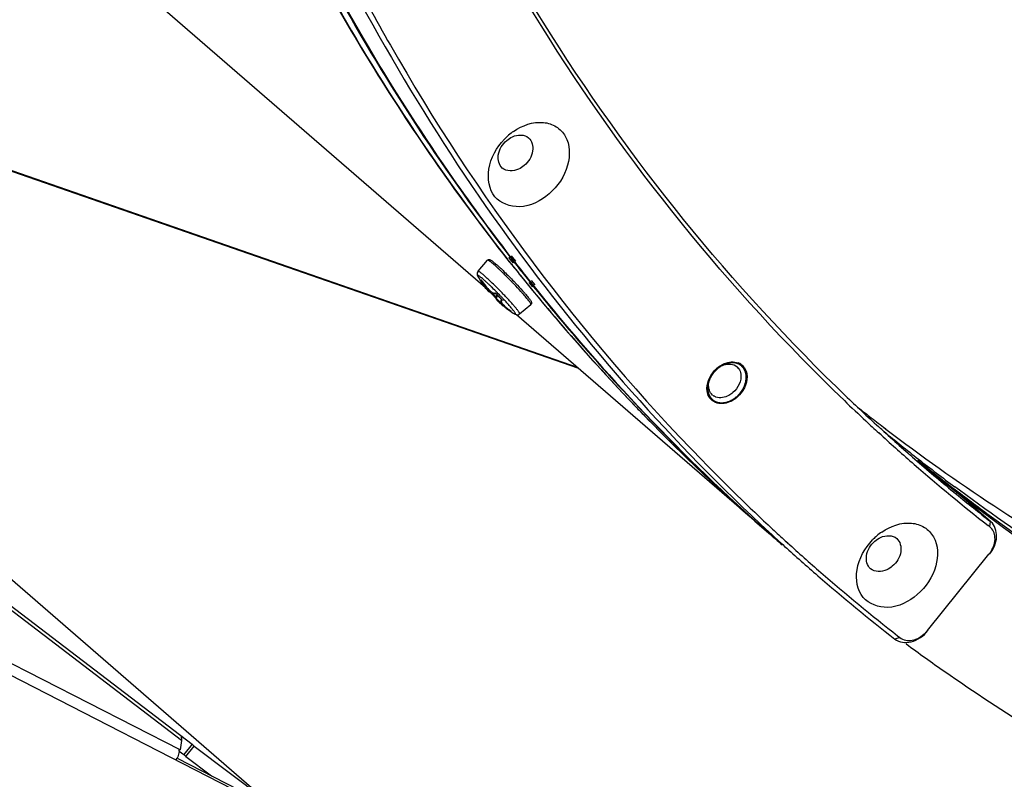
# Model space of a CAD drawing. Header units: millimetres. Extents: x 0 to 420, y 0 to 297.
# Tile 361 of 514: x 329 to 340, y 171 to 179. Entities that reach past the tile are written whole.
import ezdxf

# ---------------------------------------------------------------- set-up
doc = ezdxf.new("R2010")
doc.units = ezdxf.units.MM
doc.header["$LTSCALE"] = 23.1
doc.layers.get('0').update_dxf_attribs({"linetype": 'CONTINUOUS'})
doc.layers.add('02___PRT_ALL_AXES', color=7, linetype='CONTINUOUS')

msp = doc.modelspace()

# ---------------------------------------------------------------- linework, layer by layer
at = {"color": 7, "linetype": 'Continuous'}
for p, q in [((334.0406, 176.2026), (324.2777, 184.6575)), ((324.2777, 179.0646), (335.0652, 175.3153)), ((335.0844, 175.2986), (324.2777, 179.0546)), ((331.5596, 170.4786), (324.2777, 176.7849)), ((333.9554, 176.3883), (334.0623, 176.5128)), ((334.3084, 176.4962), (334.2828, 176.5286)), ((334.3006, 176.506), (334.283, 176.5289)), ((334.2989, 176.5417), (334.3492, 176.4796)), ((334.3328, 176.4663), (334.3006, 176.506)), ((334.3332, 176.4648), (334.3075, 176.4973)), ((334.3133, 176.5519), (334.3238, 176.5383)), ((334.3427, 176.5245), (334.3214, 176.5521)), ((334.3238, 176.5383), (334.3623, 176.4887)), ((334.37, 176.4958), (334.3242, 176.5546)), ((334.3261, 176.5636), (334.3763, 176.5016)), ((334.367, 176.4931), (334.3427, 176.5245)), ((334.1951, 176.4355), (334.1958, 176.4348)), ((334.2144, 176.39), (334.2112, 176.393)), ((334.2247, 176.4079), (334.2283, 176.4045)), ((333.9809, 176.2928), (333.9851, 176.2909)), ((333.9835, 176.2866), (333.99, 176.2762)), ((333.9873, 176.2901), (333.9924, 176.289)), ((333.9958, 176.2858), (333.9967, 176.2849)), ((333.9965, 176.285), (333.9967, 176.2849)), ((333.9971, 176.2839), (333.9985, 176.281)), ((333.9994, 176.2817), (333.9985, 176.281)), ((333.9994, 176.2817), (333.9985, 176.281)), ((334.5452, 176.2667), (334.5368, 176.2772)), ((334.5714, 176.2371), (334.5387, 176.279)), ((334.5516, 176.2849), (334.5916, 176.2354)), ((334.0061, 176.2697), (334.0049, 176.2716)), ((334.0076, 176.2704), (334.0073, 176.2706)), ((334.0917, 176.1609), (334.0964, 176.1646)), ((334.0956, 176.1641), (334.0995, 176.1608)), ((334.5069, 176.2485), (334.5045, 176.2514)), ((334.5083, 176.2499), (334.506, 176.2528)), ((334.5079, 176.2473), (334.523, 176.2288)), ((334.523, 176.2288), (334.5481, 176.1979)), ((334.5245, 176.263), (334.5645, 176.2135)), ((334.5352, 176.2696), (334.5501, 176.2509)), ((334.57, 176.2357), (334.5452, 176.2667)), ((334.5501, 176.2509), (334.5751, 176.2198)), ((334.0879, 176.159), (334.0887, 176.1581)), ((334.0887, 176.1581), (334.0913, 176.1553)), ((334.1003, 176.1614), (334.0995, 176.1608)), ((334.1473, 176.1398), (334.1525, 176.1407)), ((334.1516, 176.1415), (334.1529, 176.1409)), ((334.1686, 176.1261), (334.1517, 176.1062)), ((334.1525, 176.1407), (334.1529, 176.1409)), ((334.1546, 176.0887), (334.1557, 176.0873)), ((334.1558, 176.0914), (334.1555, 176.0893)), ((334.1763, 176.1177), (334.1579, 176.096)), ((334.1644, 176.1313), (334.1638, 176.1313)), ((334.19, 176.1036), (334.1903, 176.1033)), ((334.2162, 176.0703), (334.219, 176.0737)), ((334.2162, 176.0704), (334.2162, 176.0703)), ((334.2166, 176.0762), (334.219, 176.0737)), ((334.2171, 176.0762), (334.2166, 176.0762)), ((334.2168, 176.0765), (334.2171, 176.0762)), ((334.2228, 176.0699), (334.2194, 176.0739)), ((334.4637, 176.1317), (334.4611, 176.1347)), ((334.4746, 176.1494), (334.4758, 176.1481)), ((324.2777, 176.0348), (330.7499, 171.0896)), ((330.6301, 171.1298), (324.2777, 175.9835)), ((334.2646, 175.9797), (334.2592, 175.9838)), ((334.3132, 175.9446), (334.3159, 175.9428)), ((334.3135, 175.9508), (334.3134, 175.9508)), ((334.3232, 175.9436), (334.3135, 175.9508)), ((334.4219, 175.9109), (334.5489, 176.0149)), ((334.3274, 175.939), (334.3224, 175.9401)), ((337.2142, 173.4541), (334.3876, 175.9021)), ((338.4817, 174.6144), (338.4682, 174.6264)), ((338.4815, 174.6143), (338.4682, 174.6264)), ((338.5013, 174.6406), (338.5276, 174.6205)), ((338.5025, 174.642), (338.5286, 174.6217)), ((338.4735, 174.5551), (338.4479, 174.5784)), ((338.4599, 174.5674), (338.4481, 174.5787)), ((338.4737, 174.5553), (338.4599, 174.5674)), ((330.6155, 171.0253), (324.4449, 174.182)), ((331.6207, 170.3739), (324.4328, 174.051)), ((339.352, 173.9347), (339.3004, 173.973)), ((339.3533, 173.9362), (339.3013, 173.9741)), ((339.3188, 173.8908), (339.3123, 173.8962)), ((339.3212, 173.8936), (339.3146, 173.8989)), ((339.3244, 173.9109), (339.3309, 173.9056)), ((339.6994, 173.5862), (339.3244, 173.9109)), ((339.6927, 173.5258), (339.6735, 173.5409)), ((339.6927, 173.5258), (339.6737, 173.5412)), ((339.6927, 173.5258), (339.6994, 173.5862)), ((339.7059, 173.5808), (339.6994, 173.5862)), ((337.3988, 173.37), (337.4268, 173.3454)), ((337.3988, 173.37), (337.4264, 173.3449)), ((338.9925, 172.3631), (339.6835, 173.2183)), ((338.6591, 172.3041), (338.6853, 172.2836)), ((338.6595, 172.3046), (338.6853, 172.2836)), ((338.6853, 172.2836), (338.6286, 172.2666)), ((330.6301, 171.1298), (330.6155, 171.0253)), ((330.7499, 171.0896), (330.6563, 170.9725)), ((330.7499, 171.0896), (330.7745, 171.0683)), ((330.6155, 171.0253), (330.6058, 171.0206)), ((330.6809, 170.9512), (330.7745, 171.0683)), ((330.7745, 171.0683), (331.5596, 170.4786))]:
    msp.add_line(p, q, dxfattribs=at)
at = {"color": 3, "linetype": 'Continuous'}
for p, q in [((330.6051, 171.0116), (330.6563, 170.9725)), ((330.582, 170.9329), (331.547, 170.4393)), ((330.6563, 170.9725), (330.6809, 170.9512)), ((330.6809, 170.9512), (330.9684, 170.7353))]:
    msp.add_line(p, q, dxfattribs=at)
at = {"color": 7, "linetype": 'Continuous'}
for points in [[(333.9845, 176.2894), (333.9863, 176.2884), (333.9886, 176.2874), (333.9911, 176.2864), (333.9938, 176.2856), (333.9965, 176.285)], [(333.9967, 176.2849), (333.9967, 176.2849), (333.9973, 176.2843), (333.9979, 176.2836), (333.9986, 176.2828), (333.9993, 176.2819), (334.0001, 176.2808), (334.001, 176.2797), (334.0019, 176.2785), (334.0029, 176.2771), (334.0039, 176.2758), (334.0049, 176.2743), (334.0059, 176.2728), (334.0069, 176.2713), (334.0073, 176.2706)], [(334.0073, 176.2706), (334.0141, 176.2602), (334.0222, 176.2484), (334.0304, 176.237), (334.0388, 176.226), (334.0473, 176.2154), (334.0559, 176.2052), (334.0645, 176.1955), (334.0731, 176.1863), (334.0818, 176.1777), (334.0904, 176.1697)], [(334.0545, 176.1849), (334.0557, 176.1834), (334.0576, 176.1811), (334.0594, 176.1789), (334.0611, 176.1768), (334.0627, 176.1749), (334.0643, 176.1731), (334.0658, 176.1715), (334.0672, 176.17), (334.0685, 176.1686), (334.0698, 176.1673), (334.071, 176.1661), (334.0721, 176.165), (334.0733, 176.164), (334.0743, 176.1631), (334.0754, 176.1622), (334.0765, 176.1614), (334.0776, 176.1607), (334.0789, 176.16), (334.0802, 176.1594), (334.0818, 176.1589), (334.0837, 176.1586), (334.0858, 176.1586)], [(334.0904, 176.1697), (334.0989, 176.1625), (334.1072, 176.1562), (334.115, 176.1508), (334.1224, 176.1465), (334.1293, 176.1433), (334.1357, 176.1411), (334.1417, 176.1399), (334.1473, 176.1398)], [(334.0858, 176.1586), (334.0881, 176.159), (334.0902, 176.1599), (334.0917, 176.1609)], [(334.0913, 176.1553), (334.0947, 176.1515), (334.0994, 176.1463), (334.1042, 176.1412), (334.109, 176.136), (334.1138, 176.1309), (334.1207, 176.1237)], [(334.1207, 176.1237), (334.1256, 176.1186), (334.1306, 176.1136), (334.1355, 176.1087), (334.1405, 176.1037), (334.1442, 176.1001)], [(334.1442, 176.1001), (334.1453, 176.099), (334.1464, 176.0979), (334.1474, 176.0968), (334.1484, 176.0958), (334.1494, 176.0947), (334.1503, 176.0937), (334.1511, 176.0928), (334.1519, 176.0919), (334.1527, 176.091), (334.1534, 176.0902), (334.154, 176.0894), (334.1546, 176.0887)], [(334.1529, 176.1409), (334.1534, 176.1405), (334.1545, 176.1398), (334.1556, 176.139), (334.1569, 176.138), (334.1583, 176.1368), (334.1597, 176.1355), (334.1612, 176.1341), (334.1627, 176.1325), (334.1638, 176.1313)], [(334.1555, 176.0893), (334.1557, 176.0865), (334.1563, 176.0839), (334.1572, 176.0814), (334.1583, 176.079), (334.1597, 176.0765), (334.1614, 176.0738), (334.1634, 176.071), (334.1657, 176.0681), (334.1683, 176.0649), (334.1712, 176.0615), (334.1744, 176.0579), (334.1781, 176.0541), (334.182, 176.0501), (334.1864, 176.0458), (334.1911, 176.0412), (334.1963, 176.0364), (334.2018, 176.0313), (334.2078, 176.026), (334.2141, 176.0205), (334.2209, 176.0147), (334.228, 176.0087), (334.2356, 176.0025), (334.2435, 175.9961), (334.2518, 175.9896), (334.2592, 175.9838)], [(334.1638, 176.1313), (334.1671, 176.1277), (334.1719, 176.1225), (334.1766, 176.1173), (334.1814, 176.1122), (334.1862, 176.107), (334.1932, 176.0998)], [(334.1932, 176.0998), (334.1981, 176.0948), (334.203, 176.0897), (334.2079, 176.0848), (334.2129, 176.0798), (334.2166, 176.0762)], [(334.2162, 176.0704), (334.214, 176.067), (334.2126, 176.0632), (334.2121, 176.059), (334.2123, 176.0547), (334.2134, 176.0501), (334.2152, 176.0454), (334.2178, 176.0402), (334.2214, 176.0345), (334.2259, 176.0282), (334.2316, 176.0212), (334.2383, 176.0138), (334.2457, 176.0062), (334.2539, 175.9984), (334.2627, 175.9904), (334.272, 175.9824), (334.282, 175.9743), (334.2924, 175.9662), (334.3035, 175.958), (334.3134, 175.9508)], [(334.219, 176.0737), (334.2198, 176.0728), (334.2208, 176.0716), (334.2216, 176.0706), (334.2223, 176.0696), (334.2228, 176.0689), (334.2232, 176.0683), (334.2234, 176.0679), (334.2235, 176.0677)], [(334.3134, 175.9508), (334.315, 175.9497), (334.3162, 175.9488), (334.3173, 175.948), (334.3184, 175.9472), (334.3194, 175.9465), (334.3204, 175.9457), (334.3212, 175.9451), (334.322, 175.9444), (334.3227, 175.9439), (334.3234, 175.9434), (334.3239, 175.9429), (334.3244, 175.9425), (334.3248, 175.9422), (334.325, 175.9419), (334.3252, 175.9417)]]:
    msp.add_lwpolyline(points, dxfattribs=at)
for centre, radius, start, end in [((334.7365, 177.4065), 0.67, 124.75491, 130.90758), ((334.7569, 177.3838), 0.7005, 135.39875, 136.16596), ((334.7498, 177.391), 0.6904, 130.90661, 135.41006), ((332.146, 174.2198), 2.998, 46.58988, 47.24092), ((332.4324, 174.5109), 2.6098, 46.62515, 47.49316), ((331.927, 173.9879), 3.317, 46.47746, 46.59501), ((352.0966, 190.5506), 22.6705, 218.40974, 219.10486), ((352.1045, 190.5578), 22.6811, 218.41516, 218.87534), ((352.287, 190.4536), 22.7225, 217.92178, 218.38139), ((352.313, 190.4319), 22.7233, 217.83694, 218.52938), ((334.9918, 176.9344), 1.2001, 210.26199, 212.63211), ((334.9924, 176.9348), 1.2008, 212.63431, 218.64729), ((333.9974, 176.3242), 0.0355, 249.80495, 253.5987), ((334.0378, 176.3036), 0.0453, 204.09446, 205.7515), ((333.9536, 176.247), 0.0576, 41.07014, 41.29059), ((333.9473, 176.2415), 0.066, 39.90924, 41.0499), ((333.9347, 176.231), 0.0824, 38.76694, 39.90912), ((335.8298, 177.5055), 2.2029, 213.76702, 214.06338), ((330.9561, 172.9904), 4.709, 43.75025, 44.23973), ((352.082, 190.5397), 22.6522, 218.87538, 219.1201), ((352.2636, 190.4351), 22.6927, 218.38144, 218.62587), ((333.8771, 176.1873), 0.1547, 33.01036, 33.56394), ((333.8791, 176.1886), 0.1523, 32.4844, 33.01135), ((334.4362, 176.49), 0.4887, 218.17475, 218.63883), ((331.5232, 173.5271), 3.9283, 42.11683, 43.81509), ((351.8392, 190.3313), 22.3324, 219.09427, 227.01444), ((352.0533, 190.5162), 22.6151, 219.28133, 219.64748), ((352.0648, 190.2291), 22.4028, 218.65502, 228.48534), ((352.1974, 190.3816), 22.6075, 218.78628, 220.37472), ((334.9641, 176.9361), 1.1614, 221.884, 223.74873), ((334.9644, 176.9365), 1.1618, 223.74933, 225.61354), ((334.1066, 176.0794), 0.0777, 43.1812, 44.4954), ((334.1074, 176.0801), 0.0766, 41.91831, 43.18455), ((335.0507, 176.9269), 1.191, 221.9143, 223.72996), ((335.0486, 176.9249), 1.1881, 223.74878, 225.56771), ((331.3833, 173.4048), 3.9121, 43.29754, 43.75227), ((334.1652, 176.0233), 0.0742, 43.02562, 45.60974), ((331.0901, 173.1191), 4.3588, 43.44834, 43.74989), ((332.3053, 174.235), 2.8733, 41.38723, 42.10541), ((352.0073, 190.4779), 22.5553, 219.64712, 220.87092), ((334.9917, 176.9344), 1.2, 232.70352, 233.32404), ((334.9916, 176.9343), 1.1999, 232.70348, 233.32405), ((334.9712, 176.9065), 1.1655, 233.3154, 234.59136), ((335.0849, 177.0665), 1.3617, 234.59222, 235.25793), ((334.9918, 176.9345), 1.2002, 235.31897, 238.41895), ((334.7164, 176.5364), 0.7161, 235.31591, 235.44986), ((334.5693, 176.3227), 0.4567, 235.43809, 235.88206), ((352.0289, 190.2362), 22.3849, 220.37053, 225.72792), ((351.9017, 190.3858), 22.4151, 220.8695, 223.84974), ((336.859, 175.0424), 0.3435, 130.91988, 137.15647), ((336.8126, 175.0826), 0.2777, 130.92588, 137.71108), ((336.8056, 175.0905), 0.267, 123.94113, 130.90534), ((336.8511, 175.0515), 0.3314, 124.51691, 130.90439), ((336.7808, 175.2295), 0.1195, 36.19942, 49.07577), ((336.8164, 175.2169), 0.1561, 67.04638, 68.82047), ((336.8184, 175.2213), 0.1512, 56.4149, 67.08444), ((336.7791, 175.2282), 0.1217, 34.71396, 36.22904), ((336.6789, 175.0588), 0.1549, 210.4405, 214.70614), ((336.6619, 175.0921), 0.1187, 229.09917, 238.54944), ((336.6422, 175.2275), 0.3314, 304.51691, 310.90439), ((336.6342, 175.2365), 0.3435, 310.91988, 317.15647), ((352.7906, 190.3281), 21.2526, 226.25463, 227.63044), ((351.8257, 190.3141), 22.3106, 223.85206, 224.20799), ((352.8063, 190.2953), 21.2882, 226.16356, 227.0527), ((351.4181, 191.5341), 21.2658, 231.63805, 232.06462), ((351.7833, 190.2724), 22.2512, 224.20734, 226.24437), ((351.4266, 191.5451), 21.2797, 232.06463, 232.59822), ((352.7949, 190.283), 21.2714, 227.05276, 227.58659), ((352.7915, 190.2794), 21.2664, 227.68016, 229.01678), ((352.781, 190.3177), 21.2385, 227.67924, 229.10674), ((351.9909, 191.0227), 21.2541, 230.62315, 231.95802), ((351.7397, 190.2275), 22.1886, 226.24545, 229.11109), ((351.8925, 190.1006), 22.1927, 225.7357, 228.58749), ((352.3697, 189.7889), 22.2196, 224.29837, 227.14965), ((352.7991, 190.2884), 21.2782, 229.01723, 231.91286), ((352.7843, 190.3217), 21.2437, 229.10683, 230.64171), ((352.4148, 190.6532), 21.2524, 230.44439, 231.97874), ((352.0132, 191.0512), 21.2904, 231.95818, 233.33657), ((352.7902, 190.3289), 21.2529, 230.6646, 231.97873), ((351.9191, 190.0803), 22.1948, 228.51231, 229.0214), ((352.295, 189.7565), 22.1961, 227.23279, 227.82614), ((352.3357, 189.753), 22.1701, 227.15081, 227.64331), ((338.8774, 172.9014), 0.6904, 130.90661, 135.41006), ((338.8641, 172.9168), 0.67, 124.75491, 130.90758), ((352.2941, 189.7555), 22.1948, 227.8262, 229.10675), ((352.3333, 189.7503), 22.1665, 227.73981, 229.02217), ((338.8846, 172.8942), 0.7005, 135.39875, 136.16596), ((339.4269, 173.4256), 0.3299, 321.06694, 327.90678), ((352.3024, 189.7654), 22.2076, 229.1072, 231.99559), ((352.3413, 189.7598), 22.1789, 229.02261, 231.90981), ((338.7334, 172.5725), 0.3332, 315.35133, 321.05244), ((351.9713, 190.2027), 22.3218, 233.69776, 235.05905), ((352.1124, 190.4144), 22.576, 235.0731, 241.21994), ((330.4317, 171.0259), 0.1743, 355.27178, 356.62654), ((330.4375, 171.0256), 0.1685, 356.62442, 358.30791), ((330.4479, 171.0253), 0.1581, 358.28754, 1.77768), ((330.3765, 171.038), 0.231, 326.79177, 332.91586)]:
    msp.add_arc(centre, radius, start, end, dxfattribs=at)
for points, knots in [([(338.0953, 174.9748), (336.7914, 176.2229), (334.4605, 179.1103), (332.9084, 182.4741), (332.3183, 184.2398)], [0, 0, 0, 0, 0.4922691, 1, 1, 1, 1]), ([(338.0621, 174.9397), (336.7624, 176.1877), (334.4391, 179.0727), (332.891, 182.4309), (332.3019, 184.1935)], [0, 0, 0, 0, 0.4922755, 1, 1, 1, 1]), ([(334.2828, 176.5286), (333.7474, 177.2088), (332.7465, 178.6418), (331.9112, 180.1769), (331.5331, 180.9694)], [0, 0, 0, 0, 0.4964138, 1, 1, 1, 1]), ([(332.0056, 180.6571), (332.6426, 179.2963), (334.154, 176.7086), (336.1412, 174.4629), (337.2234, 173.4619)], [0, 0, 0, 0, 0.5047812, 1, 1, 1, 1]), ([(332.0613, 180.6835), (332.3411, 180.0845), (333.5341, 177.7732), (335.1126, 175.6587), (336.4669, 174.2709)], [0, 0, 0, 0, 0.2542511, 1, 1, 1, 1]), ([(331.7514, 180.5234), (331.9304, 180.167), (332.6728, 178.7739), (333.554, 177.4543), (334.2837, 176.5275)], [0, 0, 0, 0, 0.2526496, 1, 1, 1, 1]), ([(331.8141, 180.5692), (331.9902, 180.2113), (332.7215, 178.8121), (333.5916, 177.485), (334.3133, 176.5519)], [0, 0, 0, 0, 0.2527043, 1, 1, 1, 1]), ([(334.3214, 176.5521), (334.0824, 176.8619), (333.1503, 178.1364), (332.3499, 179.5066), (331.8268, 180.5726)], [0, 0, 0, 0, 0.2478526, 1, 1, 1, 1]), ([(334.3545, 177.9569), (334.4498, 178.023), (334.6241, 178.0867), (334.8376, 178.0208), (334.9872, 177.8621), (334.9909, 177.5437), (334.8487, 177.3399), (334.7524, 177.2566)], [0, 0, 0, 0, 0.2567361, 0.3688752, 0.4775364, 0.7180101, 1, 1, 1, 1]), ([(334.7524, 177.2566), (334.6613, 177.1776), (334.4507, 177.0623), (334.0942, 177.1913), (334.0401, 177.5675), (334.1641, 177.7778), (334.2516, 177.869)], [0, 0, 0, 0, 0.2672314, 0.4866463, 0.7198988, 1, 1, 1, 1]), ([(334.2278, 177.5445), (334.1891, 177.578), (334.16, 177.7115), (334.23, 177.8139), (334.2776, 177.8552)], [0, 0, 0, 0, 0.4481748, 1, 1, 1, 1]), ([(334.2776, 177.8552), (334.2966, 177.8716), (334.3657, 177.9206), (334.4764, 177.9244), (334.5224, 177.8847)], [0, 0, 0, 0, 0.2918911, 1, 1, 1, 1]), ([(334.5224, 177.8847), (334.5611, 177.8511), (334.5901, 177.7176), (334.5202, 177.6152), (334.4725, 177.574)], [0, 0, 0, 0, 0.4481748, 1, 1, 1, 1]), ([(334.4725, 177.574), (334.4536, 177.5576), (334.3844, 177.5086), (334.2737, 177.5047), (334.2278, 177.5445)], [0, 0, 0, 0, 0.2918911, 1, 1, 1, 1]), ([(334.0623, 176.5128), (334.065, 176.516), (334.0718, 176.5202), (334.0838, 176.5209), (334.0951, 176.5166), (334.107, 176.5092), (334.1201, 176.4998), (334.1356, 176.4875), (334.1535, 176.4726), (334.1736, 176.455), (334.1877, 176.4422), (334.1951, 176.4355)], [0, 0, 0, 0, 0.0767574, 0.1360099, 0.2146399, 0.2933984, 0.390979, 0.5109572, 0.6533853, 0.8170336, 1, 1, 1, 1]), ([(334.1814, 176.421), (334.1661, 176.4352), (334.1441, 176.455), (334.1161, 176.4788), (334.0992, 176.4924), (334.0854, 176.5027), (334.0758, 176.509), (334.0696, 176.5121), (334.0661, 176.5135), (334.0631, 176.5138), (334.0623, 176.5128)], [0, 0, 0, 0, 0.4126274, 0.5829153, 0.7258547, 0.8395183, 0.9225805, 0.9525046, 0.9748602, 1, 1, 1, 1]), ([(333.9554, 176.3883), (333.9506, 176.3827), (333.9445, 176.3698), (333.9455, 176.3484), (333.9514, 176.3361), (333.9552, 176.3296)], [0, 0, 0, 0, 0.3562477, 0.6409357, 1, 1, 1, 1]), ([(334.2387, 176.1332), (334.2222, 176.1504), (334.1893, 176.1843), (334.1402, 176.2332), (334.0934, 176.2783), (334.051, 176.3176), (334.015, 176.3492), (333.9896, 176.3699), (333.9735, 176.3814), (333.9661, 176.386), (333.9612, 176.3881), (333.9584, 176.3891), (333.9561, 176.3891), (333.9554, 176.3883)], [0, 0, 0, 0, 0.1862796, 0.3696482, 0.5417435, 0.6946881, 0.8215264, 0.9165905, 0.9508943, 0.9759599, 0.9850334, 0.9918802, 1, 1, 1, 1]), ([(334.3298, 176.2757), (334.32, 176.2857), (334.2821, 176.3243), (334.2435, 176.3623), (334.2144, 176.39)], [0, 0, 0, 0, 0.2581367, 1, 1, 1, 1]), ([(334.2283, 176.4045), (334.2398, 176.3936), (334.288, 176.3473), (334.3351, 176.2997), (334.3704, 176.2628)], [0, 0, 0, 0, 0.2367044, 1, 1, 1, 1]), ([(334.2091, 176.1101), (334.1917, 176.1283), (334.157, 176.1639), (334.1135, 176.207), (334.0796, 176.2394), (334.0561, 176.2615), (334.0343, 176.2814), (334.0144, 176.299), (333.9969, 176.3138), (333.9838, 176.3243), (333.9746, 176.3312), (333.9689, 176.3352), (333.964, 176.3384), (333.9598, 176.3408), (333.9564, 176.3424), (333.9538, 176.3432), (333.9517, 176.3433), (333.9505, 176.3419), (333.9506, 176.3398), (333.9518, 176.3355), (333.9537, 176.3321), (333.9552, 176.3296)], [0, 0, 0, 0, 0.2078989, 0.4102571, 0.5054414, 0.5946384, 0.6764714, 0.7496886, 0.8131784, 0.8659945, 0.8881587, 0.9073912, 0.9236411, 0.9368799, 0.9471286, 0.9544992, 0.9594004, 0.9632136, 0.9683173, 0.9759567, 1, 1, 1, 1]), ([(333.9809, 176.2928), (333.9808, 176.2928), (333.9806, 176.2929), (333.9806, 176.2925), (333.9807, 176.2921), (333.981, 176.2914), (333.9814, 176.2905), (333.9823, 176.2889), (333.983, 176.2876), (333.9835, 176.2866)], [0, 0, 0, 0, 0.0320322, 0.0616906, 0.1258911, 0.2287702, 0.3696905, 0.5469081, 1, 1, 1, 1]), ([(333.99, 176.2762), (333.9903, 176.2761), (333.9913, 176.2768), (333.993, 176.2776), (333.9956, 176.2792), (333.9975, 176.2804), (333.9985, 176.281)], [0, 0, 0, 0, 0.0926157, 0.3118124, 0.6287927, 1, 1, 1, 1]), ([(334.052, 176.188), (334.042, 176.2007), (334.0209, 176.2298), (334.0008, 176.2596), (333.99, 176.2762)], [0, 0, 0, 0, 0.4488881, 1, 1, 1, 1]), ([(333.9969, 176.285), (333.996, 176.286), (333.9947, 176.2874), (333.9931, 176.2888), (333.9924, 176.289)], [0, 0, 0, 0, 0.6555074, 1, 1, 1, 1]), ([(334.006, 176.2728), (334.0054, 176.2737), (334.0032, 176.277), (334.0008, 176.2803), (333.9989, 176.2826)], [0, 0, 0, 0, 0.2634297, 1, 1, 1, 1]), ([(334.0917, 176.1609), (334.0914, 176.1607), (334.0901, 176.1608), (334.0872, 176.1628), (334.0818, 176.168), (334.0737, 176.1772), (334.0632, 176.1902), (334.0508, 176.2065), (334.0368, 176.2257), (334.0217, 176.247), (334.0114, 176.262), (334.0061, 176.2697)], [0, 0, 0, 0, 0.0081713, 0.0230297, 0.0779723, 0.1669412, 0.2877239, 0.4365999, 0.608744, 0.7985541, 1, 1, 1, 1]), ([(334.0076, 176.2704), (334.0193, 176.252), (334.0382, 176.2257), (334.0655, 176.1941), (334.0851, 176.1743), (334.1035, 176.1588), (334.1178, 176.1494), (334.1282, 176.1449), (334.1359, 176.1428), (334.1419, 176.1431), (334.1448, 176.1446)], [0, 0, 0, 0, 0.340019, 0.5016484, 0.6483081, 0.7739337, 0.8742169, 0.9143614, 0.9481009, 1, 1, 1, 1]), ([(334.3704, 176.2628), (334.3799, 176.2528), (334.4153, 176.2156), (334.4499, 176.1777), (334.4746, 176.1494)], [0, 0, 0, 0, 0.2676966, 1, 1, 1, 1]), ([(334.0913, 176.1553), (334.0915, 176.1551), (334.0927, 176.1557), (334.0943, 176.1566), (334.0968, 176.1585), (334.0985, 176.16), (334.0995, 176.1608)], [0, 0, 0, 0, 0.090708, 0.3062842, 0.6241621, 1, 1, 1, 1]), ([(334.144, 176.1003), (334.1442, 176.1), (334.1454, 176.1007), (334.1469, 176.1017), (334.1493, 176.1037), (334.1509, 176.1053), (334.1517, 176.1062)], [0, 0, 0, 0, 0.0905152, 0.3056268, 0.6234166, 1, 1, 1, 1]), ([(334.1534, 176.1413), (334.1518, 176.1424), (334.1493, 176.144), (334.1458, 176.1451), (334.1448, 176.1446)], [0, 0, 0, 0, 0.6429671, 1, 1, 1, 1]), ([(334.1517, 176.1062), (334.1526, 176.1051), (334.1543, 176.1031), (334.1563, 176.1001), (334.1575, 176.0979), (334.1581, 176.0964), (334.1579, 176.096)], [0, 0, 0, 0, 0.3420169, 0.650035, 0.8791028, 1, 1, 1, 1]), ([(334.162, 176.1338), (334.1613, 176.1345), (334.1586, 176.1372), (334.1557, 176.1396), (334.1534, 176.1413)], [0, 0, 0, 0, 0.265238, 1, 1, 1, 1]), ([(334.2413, 176.0107), (334.2295, 176.0204), (334.2129, 176.0345), (334.1926, 176.0531), (334.1804, 176.0651), (334.1706, 176.0754), (334.1635, 176.084), (334.1593, 176.0904), (334.1577, 176.0945), (334.1579, 176.096)], [0, 0, 0, 0, 0.3782966, 0.5433333, 0.6869438, 0.8059484, 0.898062, 0.9622314, 1, 1, 1, 1]), ([(334.2255, 176.0604), (334.2227, 176.06), (334.2183, 176.0586), (334.2156, 176.0536), (334.2155, 176.0492), (334.2168, 176.044), (334.221, 176.0353), (334.2301, 176.0228), (334.2452, 176.0064), (334.2648, 175.9884), (334.2879, 175.9694), (334.3047, 175.957), (334.3135, 175.9508)], [0, 0, 0, 0, 0.0540696, 0.0772112, 0.1036146, 0.1366781, 0.1780286, 0.2871926, 0.4302009, 0.6017565, 0.7944774, 1, 1, 1, 1]), ([(334.2197, 176.0728), (334.2194, 176.0727), (334.2181, 176.0721), (334.2169, 176.0712), (334.2162, 176.0704)], [0, 0, 0, 0, 0.2684178, 1, 1, 1, 1]), ([(334.2255, 176.0604), (334.2243, 176.0615), (334.2225, 176.0644), (334.2222, 176.0677), (334.2225, 176.0693)], [0, 0, 0, 0, 0.4977072, 1, 1, 1, 1]), ([(334.2255, 176.0604), (334.226, 176.0604), (334.2272, 176.0612), (334.2267, 176.0638), (334.2253, 176.0666), (334.2237, 176.0687), (334.2228, 176.0699)], [0, 0, 0, 0, 0.1366956, 0.3146557, 0.603735, 1, 1, 1, 1]), ([(334.3632, 175.9121), (334.3653, 175.9108), (334.3682, 175.9091), (334.372, 175.9076), (334.3739, 175.9071), (334.3755, 175.9072), (334.3771, 175.9084), (334.3765, 175.9122), (334.3743, 175.9171), (334.3699, 175.9246), (334.3637, 175.9338), (334.3554, 175.9451), (334.3452, 175.9582), (334.3331, 175.973), (334.3194, 175.9893), (334.2982, 176.0138), (334.2685, 176.0469), (334.2437, 176.0737), (334.2305, 176.0876)], [0, 0, 0, 0, 0.0298959, 0.0405876, 0.0485971, 0.0543269, 0.0588654, 0.0712411, 0.0938941, 0.1279899, 0.173543, 0.2302371, 0.2975696, 0.3749011, 0.4614774, 0.5564393, 0.7676196, 1, 1, 1, 1]), ([(334.4219, 175.9109), (334.4225, 175.9114), (334.423, 175.9138), (334.4216, 175.9177), (334.4189, 175.9234), (334.4145, 175.9306), (334.4085, 175.9394), (334.3975, 175.9544), (334.3801, 175.9764), (334.3549, 176.0063), (334.3249, 176.0404), (334.291, 176.0777), (334.267, 176.1034), (334.2545, 176.1166)], [0, 0, 0, 0, 0.0086999, 0.0237899, 0.0470221, 0.0786881, 0.118725, 0.1669263, 0.2865132, 0.434183, 0.6057154, 0.7961528, 1, 1, 1, 1]), ([(334.5489, 176.0149), (334.5498, 176.0157), (334.5497, 176.0186), (334.5484, 176.022), (334.5456, 176.028), (334.5398, 176.0374), (334.5256, 176.0577), (334.5, 176.0897), (334.477, 176.1166), (334.4637, 176.1317)], [0, 0, 0, 0, 0.0253763, 0.0477319, 0.0776065, 0.1604722, 0.2738821, 0.5867519, 1, 1, 1, 1]), ([(334.4758, 176.1481), (334.4823, 176.1406), (334.4945, 176.1264), (334.5114, 176.1061), (334.5258, 176.0881), (334.5375, 176.0726), (334.5465, 176.0594), (334.5535, 176.0474), (334.5575, 176.0361), (334.5565, 176.0241), (334.5521, 176.0175), (334.5489, 176.0149)], [0, 0, 0, 0, 0.1826839, 0.346006, 0.488108, 0.6078081, 0.705216, 0.7840146, 0.86317, 0.9228676, 1, 1, 1, 1]), ([(334.2959, 175.9566), (334.2964, 175.9563), (334.2986, 175.9579), (334.2997, 175.959), (334.3006, 175.9601)], [0, 0, 0, 0, 0.308795, 1, 1, 1, 1]), ([(334.3274, 175.939), (334.3275, 175.939), (334.3277, 175.9389), (334.3278, 175.9393), (334.3275, 175.9396), (334.3271, 175.9402), (334.3264, 175.9408), (334.3251, 175.942), (334.324, 175.9429), (334.3232, 175.9436)], [0, 0, 0, 0, 0.043555, 0.0727731, 0.1321581, 0.2306449, 0.3684884, 0.544317, 1, 1, 1, 1]), ([(334.3632, 175.9121), (334.3696, 175.9081), (334.3819, 175.9019), (334.4032, 175.9005), (334.4162, 175.9062), (334.4219, 175.9109)], [0, 0, 0, 0, 0.3590686, 0.6437557, 1, 1, 1, 1]), ([(336.6565, 175.3121), (336.6733, 175.3234), (336.7343, 175.3567), (336.8214, 175.3525), (336.8591, 175.3199)], [0, 0, 0, 0, 0.2885092, 1, 1, 1, 1]), ([(336.6633, 175.3246), (336.6799, 175.336), (336.7425, 175.3716), (336.824, 175.3813), (336.8728, 175.3624)], [0, 0, 0, 0, 0.2782026, 1, 1, 1, 1]), ([(336.8791, 175.2975), (336.8914, 175.2798), (336.9249, 175.1849), (336.8694, 175.0791), (336.8126, 175.0299)], [0, 0, 0, 0, 0.2231044, 1, 1, 1, 1]), ([(336.9416, 175.3083), (336.9554, 175.2885), (336.9953, 175.184), (336.9432, 175.0645), (336.8861, 175.0029)], [0, 0, 0, 0, 0.2236136, 1, 1, 1, 1]), ([(336.5454, 174.9803), (336.5335, 175.0006), (336.5012, 175.1034), (336.5519, 175.2165), (336.6072, 175.276)], [0, 0, 0, 0, 0.2244479, 1, 1, 1, 1]), ([(336.5842, 175.0024), (336.5514, 175.0308), (336.5211, 175.1394), (336.5715, 175.2302), (336.6072, 175.2694)], [0, 0, 0, 0, 0.4494722, 1, 1, 1, 1]), ([(336.6226, 174.98), (336.6186, 174.9814), (336.6109, 174.9847), (336.6035, 174.9887), (336.5999, 174.9908)], [0, 0, 0, 0, 0.5029248, 1, 1, 1, 1]), ([(336.83, 174.9544), (336.813, 174.9427), (336.7491, 174.9065), (336.6651, 174.8976), (336.616, 174.9184)], [0, 0, 0, 0, 0.2791711, 1, 1, 1, 1]), ([(336.8126, 175.0299), (336.7984, 175.0176), (336.7443, 174.9789), (336.668, 174.9636), (336.6226, 174.98)], [0, 0, 0, 0, 0.2794989, 1, 1, 1, 1]), ([(338.5276, 174.6205), (339.314, 174.0212), (340.9822, 172.9247), (342.7846, 172.0673), (343.7143, 171.6977)], [0, 0, 0, 0, 0.4970387, 1, 1, 1, 1]), ([(344.2943, 171.1954), (343.4122, 171.546), (341.6998, 172.3536), (340.1064, 173.3767), (339.352, 173.9347)], [0, 0, 0, 0, 0.5029028, 1, 1, 1, 1]), ([(338.4822, 173.4673), (338.5774, 173.5333), (338.7517, 173.5971), (338.9652, 173.5312), (339.1148, 173.3725), (339.1185, 173.0541), (338.9763, 172.8503), (338.88, 172.7669)], [0, 0, 0, 0, 0.2567361, 0.3688752, 0.4775364, 0.7180101, 1, 1, 1, 1]), ([(339.6883, 173.2172), (339.7333, 173.2729), (339.795, 173.3982), (339.7503, 173.5423), (339.7059, 173.5808)], [0, 0, 0, 0, 0.5492054, 1, 1, 1, 1]), ([(339.7064, 173.2504), (339.7349, 173.2959), (339.7711, 173.3947), (339.7278, 173.4984), (339.6927, 173.5258)], [0, 0, 0, 0, 0.5467441, 1, 1, 1, 1]), ([(338.4053, 173.3656), (338.4242, 173.382), (338.4934, 173.431), (338.6041, 173.4348), (338.65, 173.395)], [0, 0, 0, 0, 0.2918911, 1, 1, 1, 1]), ([(338.88, 172.7669), (338.7889, 172.688), (338.5783, 172.5727), (338.2219, 172.7016), (338.1677, 173.0779), (338.2917, 173.2882), (338.3792, 173.3793)], [0, 0, 0, 0, 0.2672314, 0.4866463, 0.7198988, 1, 1, 1, 1]), ([(338.3554, 173.0549), (338.3167, 173.0884), (338.2876, 173.2219), (338.3576, 173.3243), (338.4053, 173.3656)], [0, 0, 0, 0, 0.4481748, 1, 1, 1, 1]), ([(338.65, 173.395), (338.6887, 173.3615), (338.7177, 173.228), (338.6478, 173.1256), (338.6001, 173.0843)], [0, 0, 0, 0, 0.4481748, 1, 1, 1, 1]), ([(338.6001, 173.0843), (338.5812, 173.0679), (338.512, 173.0189), (338.4013, 173.0151), (338.3554, 173.0549)], [0, 0, 0, 0, 0.2918911, 1, 1, 1, 1]), ([(338.6286, 172.2666), (338.6771, 172.2287), (338.8347, 172.2143), (338.9502, 172.3037), (338.9973, 172.3619)], [0, 0, 0, 0, 0.4508138, 1, 1, 1, 1]), ([(338.6853, 172.2836), (338.7221, 172.2549), (338.8386, 172.2384), (338.9307, 172.2982), (338.9704, 172.3384)], [0, 0, 0, 0, 0.4528091, 1, 1, 1, 1]), ([(330.6138, 171.1936), (330.6174, 171.1904), (330.6316, 171.1723), (330.6325, 171.1473), (330.6301, 171.1298)], [0, 0, 0, 0, 0.2163526, 1, 1, 1, 1]), ([(330.6054, 171.0116), (330.6048, 171.005), (330.6011, 170.9778), (330.5917, 170.9514), (330.5822, 170.9329)], [0, 0, 0, 0, 0.2406138, 1, 1, 1, 1])]:
    msp.add_open_spline(points, degree=3, knots=knots, dxfattribs=at)
for points in [[(333.9809, 176.2928), (333.9818, 176.2914), (333.983, 176.2902), (333.9845, 176.2894)], [(333.9924, 176.289), (333.9933, 176.2875), (333.9946, 176.2863), (333.9961, 176.2855)], [(334.1448, 176.1446), (334.1466, 176.1426), (334.1495, 176.1413), (334.1521, 176.1412)], [(334.1558, 176.0914), (334.1561, 176.093), (334.1568, 176.0947), (334.1579, 176.096)], [(334.3121, 175.948), (334.3117, 175.9493), (334.3115, 175.9507), (334.3117, 175.952)], [(334.3159, 175.9428), (334.3141, 175.944), (334.3127, 175.946), (334.3121, 175.948)], [(334.3224, 175.9401), (334.3201, 175.9407), (334.3179, 175.9416), (334.3159, 175.9428)], [(334.3274, 175.939), (334.3261, 175.9399), (334.325, 175.9412), (334.3242, 175.9426)], [(336.902, 175.3473), (336.9174, 175.337), (336.9311, 175.3236), (336.9416, 175.3083)], [(336.616, 174.9184), (336.5906, 174.9291), (336.5674, 174.9479), (336.5516, 174.9706)]]:
    msp.add_open_spline(points, degree=3, dxfattribs=at)
at = {"color": 2, "linetype": 'Continuous'}
for points, knots in [([(336.6384, 175.2957), (336.6362, 175.2937), (336.6319, 175.2897), (336.6271, 175.2852), (336.6239, 175.2822), (336.6226, 175.281), (336.6215, 175.28), (336.6205, 175.2789), (336.6187, 175.2771), (336.6162, 175.2744), (336.6132, 175.2711), (336.6102, 175.2679), (336.6077, 175.2652), (336.6059, 175.2633), (336.6049, 175.2623), (336.604, 175.2611), (336.6028, 175.2597), (336.6001, 175.2562), (336.5968, 175.2522), (336.5936, 175.2482), (336.592, 175.2462), (336.5911, 175.2451), (336.5904, 175.2442), (336.5897, 175.2433), (336.5888, 175.242), (336.5873, 175.2398), (336.5852, 175.2367), (336.5826, 175.233), (336.5804, 175.2299), (336.5787, 175.2274), (336.5776, 175.2258), (336.5767, 175.2246), (336.5759, 175.2233), (336.5746, 175.2211), (336.5728, 175.218), (336.5706, 175.2142), (336.5683, 175.2105), (336.5665, 175.2073), (336.5652, 175.2052), (336.5645, 175.2039), (336.5638, 175.2025), (336.563, 175.2009), (336.561, 175.1969), (336.558, 175.1909), (336.5554, 175.1856), (336.5541, 175.1829)], [0, 0, 0, 0, 0.0625, 0.125, 0.140625, 0.15625, 0.1640625, 0.171875, 0.1875, 0.21875, 0.25, 0.28125, 0.3125, 0.328125, 0.3359375, 0.34375, 0.359375, 0.375, 0.4375, 0.46875, 0.484375, 0.4921875, 0.5, 0.5078125, 0.515625, 0.53125, 0.5625, 0.59375, 0.625, 0.640625, 0.65625, 0.6640625, 0.671875, 0.6875, 0.71875, 0.75, 0.78125, 0.8125, 0.828125, 0.8359375, 0.84375, 0.859375, 0.875, 0.9375, 1, 1, 1, 1]), ([(336.6727, 175.3216), (336.6713, 175.3207), (336.6692, 175.3193), (336.6664, 175.3174), (336.6646, 175.3162), (336.6632, 175.3152), (336.6624, 175.3146), (336.6617, 175.3141), (336.6609, 175.3135), (336.6595, 175.3125), (336.658, 175.3114), (336.6566, 175.3104), (336.6559, 175.3098), (336.6553, 175.3094), (336.6548, 175.309), (336.6541, 175.3085), (336.6529, 175.3076), (336.6512, 175.3062), (336.6492, 175.3047), (336.6475, 175.3033), (336.6461, 175.3022), (336.6453, 175.3015), (336.6446, 175.301), (336.6439, 175.3004), (336.6426, 175.2993), (336.6407, 175.2977), (336.6391, 175.2964), (336.6384, 175.2957)], [0, 0, 0, 0, 0.125, 0.1875, 0.25, 0.28125, 0.3125, 0.328125, 0.34375, 0.375, 0.4375, 0.46875, 0.484375, 0.5, 0.515625, 0.53125, 0.5625, 0.625, 0.6875, 0.75, 0.78125, 0.8125, 0.828125, 0.84375, 0.875, 0.9375, 1, 1, 1, 1]), ([(336.8549, 174.9832), (336.8576, 174.9859), (336.8629, 174.9913), (336.8696, 174.9981), (336.875, 175.0034), (336.879, 175.0075), (336.8824, 175.0109), (336.8851, 175.0136), (336.8868, 175.0152), (336.8879, 175.0164), (336.8886, 175.0171), (336.8893, 175.0178), (336.89, 175.0188), (336.8911, 175.0203), (336.8926, 175.0223), (336.8949, 175.0254), (336.8977, 175.0293), (336.9012, 175.0339), (336.9046, 175.0386), (336.9081, 175.0433), (336.9109, 175.0472), (336.9132, 175.0503), (336.915, 175.0526), (336.9164, 175.0546), (336.9175, 175.0561), (336.9184, 175.0573), (336.9191, 175.0585), (336.92, 175.0602), (336.9211, 175.0623), (336.9224, 175.0647), (336.9241, 175.068), (336.9263, 175.0722), (336.9289, 175.0771), (336.9324, 175.0838), (336.9354, 175.0895), (336.938, 175.0945), (336.9391, 175.0966), (336.94, 175.0982), (336.9409, 175.0999), (336.9416, 175.1021), (336.9425, 175.1047), (336.9437, 175.1082), (336.9451, 175.1125), (336.9469, 175.1177), (336.9487, 175.123), (336.9504, 175.1282), (336.9519, 175.1326), (336.9531, 175.1361), (336.954, 175.1387), (336.9547, 175.1408), (336.9553, 175.1426), (336.9556, 175.1437), (336.956, 175.1446), (336.9561, 175.1454), (336.9563, 175.1469), (336.9566, 175.1491), (336.957, 175.1517), (336.9576, 175.1552), (336.9582, 175.1595), (336.959, 175.1647), (336.9598, 175.1699), (336.9606, 175.1751), (336.9613, 175.1795), (336.9618, 175.1829), (336.9622, 175.1851), (336.9624, 175.1869), (336.9626, 175.1879), (336.9627, 175.1888), (336.9627, 175.1894), (336.9627, 175.19), (336.9627, 175.1913), (336.9626, 175.1931), (336.9625, 175.1955), (336.9624, 175.198), (336.9623, 175.2013), (336.9621, 175.2053), (336.9619, 175.2102), (336.9617, 175.2151), (336.9616, 175.2192), (336.9615, 175.2225), (336.9614, 175.2249), (336.9613, 175.2269), (336.9612, 175.2286), (336.9612, 175.2298), (336.9612, 175.2308), (336.9609, 175.2316), (336.9606, 175.2327), (336.96, 175.2352), (336.959, 175.239), (336.9578, 175.2435), (336.9567, 175.2481), (336.9551, 175.2542), (336.9537, 175.2595), (336.9525, 175.2641), (336.9521, 175.266), (336.9517, 175.2675), (336.9514, 175.2684), (336.9512, 175.2692), (336.9511, 175.2698), (336.9508, 175.2703), (336.9504, 175.2709), (336.95, 175.2717), (336.9493, 175.2731), (336.9484, 175.2747), (336.9473, 175.2767), (336.9459, 175.2793), (336.9442, 175.2826), (336.942, 175.2866), (336.9399, 175.2905), (336.9382, 175.2938), (336.9367, 175.2965), (336.9357, 175.2985), (336.9348, 175.3001), (336.9341, 175.3014), (336.9336, 175.3023), (336.9333, 175.3029), (336.933, 175.3034), (336.9327, 175.3038), (336.9322, 175.3043), (336.9316, 175.305), (336.9306, 175.3061), (336.9294, 175.3074), (336.9265, 175.3105), (336.923, 175.3142), (336.9191, 175.3184), (336.9162, 175.3215), (336.9133, 175.3247), (336.9111, 175.3271), (336.9096, 175.3286), (336.909, 175.3293), (336.9085, 175.3298), (336.9081, 175.3304), (336.9073, 175.3308), (336.9064, 175.3314), (336.9051, 175.3322), (336.9036, 175.3332), (336.9017, 175.3343), (336.8992, 175.3359), (336.8961, 175.3378), (336.8924, 175.3402), (336.8887, 175.3425), (336.8856, 175.3444), (336.8831, 175.346), (336.8813, 175.3472), (336.8794, 175.3483), (336.878, 175.3492), (336.8771, 175.3498), (336.8767, 175.35), (336.8764, 175.3502), (336.8761, 175.3504), (336.8754, 175.3506), (336.8745, 175.3508), (336.8731, 175.3513), (336.8713, 175.3519), (336.8684, 175.3528), (336.8648, 175.3539), (336.8605, 175.3553), (336.8562, 175.3566), (336.8519, 175.358), (336.8476, 175.3593), (336.844, 175.3605), (336.8414, 175.3613), (336.8402, 175.3616), (336.8395, 175.3619), (336.8387, 175.3619), (336.8377, 175.362), (336.8362, 175.3621), (336.8342, 175.3622), (336.8319, 175.3624), (336.8288, 175.3626), (336.8249, 175.3629), (336.8202, 175.3632), (336.8156, 175.3636), (336.8109, 175.3639), (336.807, 175.3642), (336.8039, 175.3644), (336.8016, 175.3646), (336.7997, 175.3647), (336.798, 175.3644), (336.7963, 175.3642), (336.7943, 175.3639), (336.7909, 175.3635), (336.7868, 175.3629), (336.7818, 175.3622), (336.7768, 175.3615), (336.7718, 175.3608), (336.7677, 175.3602), (336.7644, 175.3598), (336.7619, 175.3594), (336.7598, 175.3591), (336.7583, 175.3589), (336.7576, 175.3588), (336.7572, 175.3588), (336.7568, 175.3586), (336.7562, 175.3585), (336.7554, 175.3582), (336.7539, 175.3577), (336.7518, 175.357), (336.7493, 175.3561), (336.746, 175.355), (336.7418, 175.3535), (336.7367, 175.3518), (336.7317, 175.3501), (336.7267, 175.3484), (336.7225, 175.347), (336.7191, 175.3458), (336.717, 175.3451), (336.7153, 175.3446), (336.7143, 175.3442), (336.7135, 175.3438), (336.7127, 175.3433), (336.7113, 175.3426), (336.7092, 175.3415), (336.706, 175.3397), (336.7019, 175.3375), (336.6971, 175.3349), (336.6906, 175.3313), (336.6825, 175.3269), (336.676, 175.3234), (336.6727, 175.3216)], [0, 0, 0, 0, 0.015625, 0.03125, 0.0390625, 0.046875, 0.0546875, 0.0585938, 0.0625, 0.0644531, 0.0654297, 0.0664062, 0.0683594, 0.0703125, 0.0742188, 0.078125, 0.0859375, 0.09375, 0.1015625, 0.109375, 0.1171875, 0.1210938, 0.125, 0.1289062, 0.1308594, 0.1328125, 0.1347656, 0.1367188, 0.140625, 0.1445312, 0.1484375, 0.15625, 0.1640625, 0.171875, 0.1875, 0.1914062, 0.1953125, 0.1972656, 0.1992188, 0.203125, 0.2070312, 0.2109375, 0.21875, 0.2265625, 0.234375, 0.2421875, 0.25, 0.2539062, 0.2578125, 0.2617188, 0.2636719, 0.265625, 0.2666016, 0.2675781, 0.2695312, 0.2734375, 0.2773438, 0.28125, 0.2890625, 0.296875, 0.3046875, 0.3125, 0.3203125, 0.3242188, 0.328125, 0.3300781, 0.3320312, 0.3330078, 0.3339844, 0.3349609, 0.3359375, 0.3398438, 0.34375, 0.3476562, 0.3515625, 0.359375, 0.3671875, 0.375, 0.3828125, 0.3867188, 0.390625, 0.3945312, 0.3964844, 0.3984375, 0.4003906, 0.4013672, 0.4023438, 0.40625, 0.4140625, 0.421875, 0.4296875, 0.4375, 0.453125, 0.4570312, 0.4609375, 0.4628906, 0.4648438, 0.4658203, 0.4667969, 0.4677734, 0.46875, 0.4707031, 0.4726562, 0.4765625, 0.4804688, 0.484375, 0.4921875, 0.5, 0.5078125, 0.515625, 0.5195312, 0.5234375, 0.5273438, 0.5292969, 0.53125, 0.5322266, 0.5332031, 0.5341797, 0.5351562, 0.5371094, 0.5390625, 0.5429688, 0.546875, 0.5625, 0.5703125, 0.578125, 0.5859375, 0.59375, 0.5957031, 0.5976562, 0.5986328, 0.5996094, 0.6015625, 0.6035156, 0.6054688, 0.609375, 0.6132812, 0.6171875, 0.625, 0.6328125, 0.640625, 0.6484375, 0.6523438, 0.65625, 0.6601562, 0.6640625, 0.6650391, 0.6660156, 0.6665039, 0.6669922, 0.6679688, 0.6699219, 0.671875, 0.6757812, 0.6796875, 0.6875, 0.6953125, 0.703125, 0.7109375, 0.71875, 0.7265625, 0.7304688, 0.7324219, 0.7333984, 0.734375, 0.7363281, 0.7382812, 0.7421875, 0.7460938, 0.75, 0.7578125, 0.765625, 0.7734375, 0.78125, 0.7890625, 0.7929688, 0.796875, 0.8007812, 0.8027344, 0.8046875, 0.8085938, 0.8125, 0.8203125, 0.828125, 0.8359375, 0.84375, 0.8515625, 0.8554688, 0.859375, 0.8632812, 0.8652344, 0.8662109, 0.8666992, 0.8671875, 0.8681641, 0.8691406, 0.8710938, 0.875, 0.8789062, 0.8828125, 0.890625, 0.8984375, 0.90625, 0.9140625, 0.921875, 0.9257812, 0.9296875, 0.9316406, 0.9335938, 0.9345703, 0.9355469, 0.9375, 0.9414062, 0.9453125, 0.953125, 0.9609375, 0.96875, 0.984375, 1, 1, 1, 1]), ([(336.5541, 175.1829), (336.553, 175.1799), (336.5509, 175.174), (336.5478, 175.1651), (336.5451, 175.1577), (336.543, 175.1518), (336.5414, 175.1473), (336.5401, 175.1436), (336.5392, 175.141), (336.5387, 175.1397), (336.5385, 175.139), (336.5384, 175.1382), (336.5382, 175.1373), (336.5379, 175.1358), (336.5376, 175.1339), (336.5372, 175.1316), (336.5367, 175.1286), (336.5361, 175.1248), (336.535, 175.1188), (336.534, 175.1128), (336.5329, 175.1068), (336.5321, 175.1022), (336.5316, 175.0988), (336.5312, 175.0966), (336.531, 175.0954), (336.5308, 175.0943), (336.5309, 175.0933), (336.5309, 175.0922), (336.5309, 175.0908), (336.5309, 175.0883), (336.531, 175.0847), (336.5311, 175.0805), (336.5312, 175.0748), (336.5313, 175.0691), (336.5314, 175.0634), (336.5314, 175.0598), (336.5315, 175.057), (336.5315, 175.0552), (336.5315, 175.0539), (336.5315, 175.0532), (336.5315, 175.0525), (336.5318, 175.0517), (336.5321, 175.0504), (336.5325, 175.0487), (336.5331, 175.046), (336.5338, 175.0427), (336.5348, 175.0387), (336.536, 175.0334), (336.5373, 175.028), (336.5385, 175.0227), (336.5393, 175.0194), (336.5399, 175.0167), (336.5403, 175.015), (336.5406, 175.0139), (336.5407, 175.0132), (336.541, 175.0126), (336.5413, 175.0119), (336.5419, 175.0107), (336.5427, 175.0093), (336.5438, 175.0069), (336.5453, 175.004), (336.5471, 175.0005), (336.5494, 174.9959), (336.5517, 174.9912), (336.5538, 174.9871), (336.555, 174.9848), (336.5558, 174.9831), (336.5566, 174.9816), (336.5571, 174.9804), (336.5575, 174.9797), (336.5578, 174.9791), (336.558, 174.9787), (336.5584, 174.9784), (336.5588, 174.9779), (336.5593, 174.9773), (336.5605, 174.9759), (336.5623, 174.9738), (336.5648, 174.971), (336.5673, 174.9682), (336.5705, 174.9645), (336.5738, 174.9607), (336.5767, 174.9574), (336.5783, 174.9556), (336.5796, 174.9542), (336.5806, 174.953), (336.5814, 174.9521), (336.5822, 174.9511), (336.5836, 174.9503), (336.5851, 174.9492), (336.5867, 174.9481), (336.5888, 174.9467), (336.5914, 174.945), (336.5946, 174.9429), (336.5978, 174.9408), (336.6009, 174.9387), (336.6041, 174.9366), (336.6067, 174.9348), (336.6088, 174.9334), (336.6104, 174.9323), (336.612, 174.9313), (336.6133, 174.9304), (336.6145, 174.93), (336.6157, 174.9296), (336.6172, 174.9291), (336.619, 174.9284), (336.6214, 174.9276), (336.6257, 174.9261), (336.6305, 174.9245), (336.6353, 174.9228), (336.6389, 174.9215), (336.6426, 174.9203), (336.6453, 174.9193), (336.6471, 174.9187), (336.6479, 174.9184), (336.6485, 174.9182), (336.6489, 174.918), (336.6494, 174.918), (336.6501, 174.9179), (336.6509, 174.9179), (336.6523, 174.9177), (336.654, 174.9176), (336.656, 174.9174), (336.6587, 174.9171), (336.6635, 174.9166), (336.6689, 174.9161), (336.6744, 174.9156), (336.6784, 174.9152), (336.6818, 174.9149), (336.6846, 174.9146), (336.6863, 174.9144), (336.6876, 174.9143), (336.6885, 174.9142), (336.6891, 174.9141), (336.6899, 174.9142), (336.6911, 174.9144), (336.6929, 174.9146), (336.6958, 174.9149), (336.6994, 174.9154), (336.7051, 174.916), (336.7108, 174.9167), (336.7166, 174.9174), (336.7209, 174.9179), (336.7245, 174.9183), (336.7274, 174.9186), (336.7291, 174.9188), (336.7306, 174.919), (336.7315, 174.9191), (336.7322, 174.9194), (336.7329, 174.9196), (336.7342, 174.92), (336.7359, 174.9205), (336.7388, 174.9214), (336.7424, 174.9226), (336.7481, 174.9244), (336.7538, 174.9262), (336.7595, 174.928), (336.7638, 174.9294), (336.7674, 174.9305), (336.7699, 174.9313), (336.7713, 174.9317), (336.7724, 174.9321), (336.7735, 174.9324), (336.7745, 174.9329), (336.7756, 174.9335), (336.7777, 174.9346), (336.7809, 174.9362), (336.7852, 174.9384), (336.7909, 174.9414), (336.7965, 174.9443), (336.8022, 174.9472), (336.8058, 174.9491), (336.8086, 174.9505), (336.8107, 174.9516), (336.8125, 174.9526), (336.8139, 174.9533), (336.8148, 174.9538), (336.8155, 174.9541), (336.8162, 174.9546), (336.8174, 174.9555), (336.8197, 174.9572), (336.823, 174.9596), (336.827, 174.9626), (336.8323, 174.9665), (336.8389, 174.9714), (336.8469, 174.9773), (336.8522, 174.9813), (336.8549, 174.9832)], [0, 0, 0, 0, 0.015625, 0.03125, 0.046875, 0.0546875, 0.0625, 0.0703125, 0.0742188, 0.0761719, 0.0771484, 0.078125, 0.0800781, 0.0820312, 0.0859375, 0.0898438, 0.09375, 0.1015625, 0.109375, 0.125, 0.1328125, 0.140625, 0.1484375, 0.1503906, 0.1523438, 0.1542969, 0.15625, 0.1582031, 0.1601562, 0.1640625, 0.171875, 0.1796875, 0.1875, 0.203125, 0.2109375, 0.21875, 0.2226562, 0.2265625, 0.2285156, 0.2294922, 0.2304688, 0.2324219, 0.234375, 0.2382812, 0.2421875, 0.25, 0.2578125, 0.265625, 0.28125, 0.2890625, 0.296875, 0.3007812, 0.3046875, 0.3066406, 0.3076172, 0.3085938, 0.3105469, 0.3125, 0.3164062, 0.3203125, 0.328125, 0.3359375, 0.34375, 0.359375, 0.3671875, 0.3710938, 0.375, 0.3789062, 0.3808594, 0.3828125, 0.3837891, 0.3847656, 0.3857422, 0.3867188, 0.3886719, 0.390625, 0.3984375, 0.40625, 0.4140625, 0.421875, 0.4375, 0.4453125, 0.4492188, 0.453125, 0.4570312, 0.4589844, 0.4609375, 0.4648438, 0.46875, 0.4726562, 0.4765625, 0.484375, 0.4921875, 0.5, 0.5078125, 0.515625, 0.5234375, 0.5273438, 0.53125, 0.5351562, 0.5390625, 0.5410156, 0.5429688, 0.546875, 0.5507812, 0.5546875, 0.5625, 0.578125, 0.5859375, 0.59375, 0.6015625, 0.609375, 0.6113281, 0.6132812, 0.6142578, 0.6152344, 0.6162109, 0.6171875, 0.6191406, 0.6210938, 0.625, 0.6289062, 0.6328125, 0.640625, 0.65625, 0.6640625, 0.671875, 0.6796875, 0.6835938, 0.6875, 0.6894531, 0.6914062, 0.6923828, 0.6933594, 0.6953125, 0.6992188, 0.703125, 0.7109375, 0.71875, 0.734375, 0.7421875, 0.75, 0.7578125, 0.7617188, 0.765625, 0.7675781, 0.7695312, 0.7705078, 0.7714844, 0.7734375, 0.7773438, 0.78125, 0.7890625, 0.796875, 0.8125, 0.8203125, 0.828125, 0.8359375, 0.8398438, 0.8417969, 0.84375, 0.8457031, 0.8476562, 0.8496094, 0.8515625, 0.859375, 0.8671875, 0.875, 0.890625, 0.8984375, 0.90625, 0.9101562, 0.9140625, 0.9179688, 0.9199219, 0.921875, 0.9228516, 0.9238281, 0.9257812, 0.9296875, 0.9375, 0.9453125, 0.953125, 0.96875, 0.984375, 1, 1, 1, 1])]:
    msp.add_open_spline(points, degree=3, knots=knots, dxfattribs=at)
at = {"layer": '02___PRT_ALL_AXES', "color": 7, "linetype": 'Continuous'}
for centre, radius, start, end in [((352.3908, 190.6771), 21.2548, 230.53361, 232.09118), ((352.2514, 190.8205), 21.2719, 231.06842, 232.62508), ((352.421, 190.7159), 21.3039, 232.09121, 233.42502), ((352.2835, 190.8625), 21.3248, 232.6251, 233.95769), ((352.72, 191.1669), 21.8443, 233.49993, 245.98759), ((352.5959, 191.343), 21.8971, 234.03656, 246.46456)]:
    msp.add_arc(centre, radius, start, end, dxfattribs=at)

doc.saveas('drawing.dxf')
